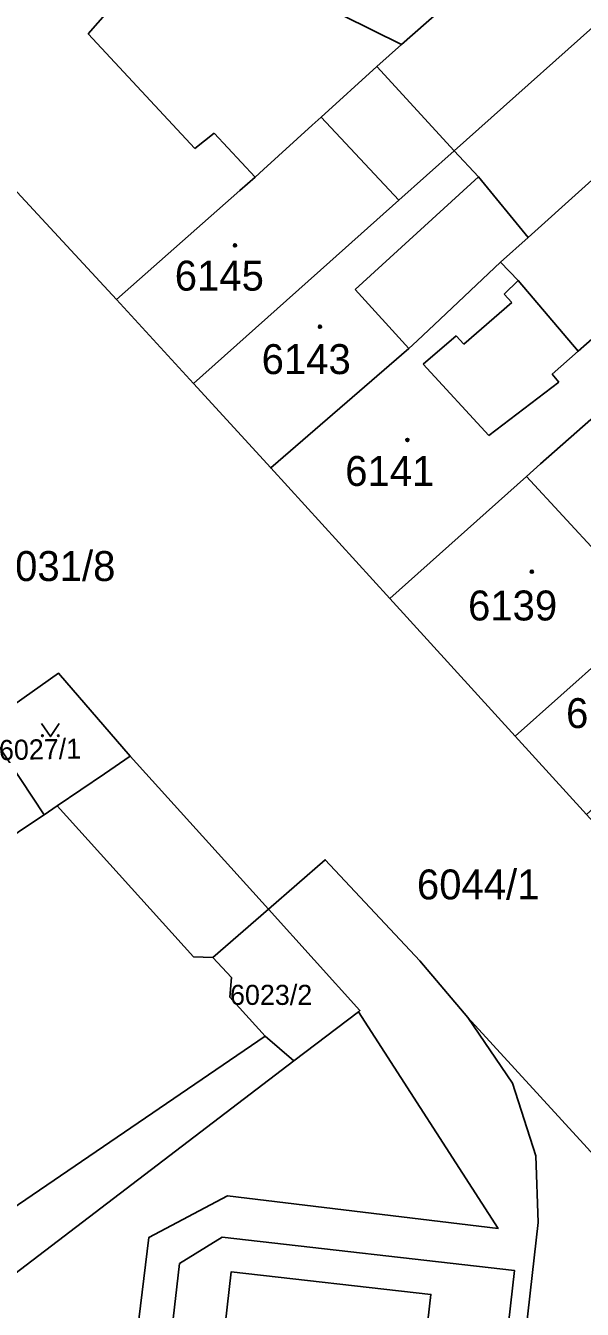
# Model space of a CAD drawing. Extents: x -596233 to -595156, y -1161235 to -1159375.
# Drawn here: x -595803.5 to -595771.9, y -1159904 to -1159831.1 of the extents above; entities that cross this region are included whole.
import ezdxf

# ---------------------------------------------------------------- set-up
doc = ezdxf.new("R2010")
doc.units = 0
for name, color, linetype in [('KN_CAR_KR', 7, 'Continuous'), ('KN_KULTURY', 7, 'Continuous'), ('KN_PARC_CIS_POZ', 7, 'Continuous'), ('KN_PARC_CIS_STAV', 7, 'Continuous'), ('KN_PARC_PLOCHA', 7, 'Continuous'), ('parcely_l', 7, 'Continuous')]:
    doc.layers.add(name, color=color, linetype=linetype)

msp = doc.modelspace()

# ---------------------------------------------------------------- linework, layer by layer
at = {"layer": 'KN_CAR_KR'}
for points in [[(-595798.86, -1159830.35), (-595799.95, -1159831.6)], [(-595799.95, -1159831.6), (-595793.9, -1159838.11)], [(-595786.73, -1159836.33), (-595782.32, -1159841.05)], [(-595793.9, -1159838.11), (-595792.8, -1159837.23)], [(-595790.48, -1159839.73), (-595792.8, -1159837.23)], [(-595777.81, -1159839.72), (-595784.8, -1159846.11)], [(-595781.75, -1159849.47), (-595784.8, -1159846.11)], [(-595775.56, -1159845.6), (-595776.35, -1159846.39)], [(-595775.92, -1159846.85), (-595778.63, -1159849.22)], [(-595776.35, -1159846.39), (-595775.92, -1159846.85)], [(-595779.08, -1159848.74), (-595780.94, -1159850.35)], [(-595778.63, -1159849.22), (-595779.08, -1159848.74)], [(-595772.15, -1159849.62), (-595773.63, -1159850.92)], [(-595780.94, -1159850.35), (-595777.22, -1159854.4)], [(-595773.24, -1159851.38), (-595773.63, -1159850.92)], [(-595777.22, -1159854.4), (-595773.24, -1159851.38)], [(-595775.08, -1159856.73), (-595768.89, -1159863.44)], [(-595801.7, -1159875.43), (-595793.97, -1159884.01)], [(-595792.88, -1159884.05), (-595793.97, -1159884.01)], [(-595809.52, -1159901.89), (-595789.91, -1159888.51)]]:
    msp.add_lwpolyline(points, dxfattribs=at)
at = {"layer": 'KN_KULTURY'}
msp.add_lwpolyline([(-595802.5918, -1159870.7516), (-595802.0918, -1159871.5016), (-595801.5918, -1159870.7516)], dxfattribs=at)
for centre, radius in [((-595791.62, -1159843.61), 0.09), ((-595791.62, -1159843.61), 0.0398), ((-595786.8, -1159848.23), 0.09), ((-595786.8, -1159848.23), 0.0398), ((-595781.84, -1159854.66), 0.09), ((-595781.84, -1159854.66), 0.0398), ((-595774.78, -1159862.14), 0.09), ((-595774.78, -1159862.14), 0.0398), ((-595802.542, -1159871.4514), 0.05), ((-595801.6426, -1159871.4514), 0.05)]:
    msp.add_circle(centre, radius, dxfattribs=at)
at = {"layer": 'KN_PARC_PLOCHA'}
for points in [[(-595761.09, -1159819.62), (-595759.25, -1159820.43), (-595779.19, -1159838.25), (-595783.57, -1159833.46), (-595782.18, -1159832.2), (-595776.9, -1159827.54), (-595772.22, -1159823.26), (-595767.36, -1159819.05), (-595765.68, -1159817.6)], [(-595790.48, -1159828.08), (-595782.18, -1159832.2), (-595783.57, -1159833.46), (-595786.73, -1159836.33), (-595787.24, -1159836.79), (-595790.01, -1159839.3), (-595790.48, -1159839.73), (-595791.34, -1159840.5), (-595798.34, -1159846.68), (-595811.29, -1159832.7), (-595811.85, -1159831.04), (-595806.62, -1159820.61), (-595797.92, -1159824.7), (-595797.01, -1159825.09), (-595794.83, -1159826.22)], [(-595753.77, -1159822.84), (-595752.92, -1159823.26), (-595774.99, -1159843.16), (-595777.81, -1159839.72), (-595779.19, -1159838.25), (-595759.25, -1159820.43)], [(-595776.9, -1159827.54), (-595782.18, -1159832.2), (-595790.48, -1159828.08), (-595789.38, -1159825.84), (-595787.43, -1159822.62)], [(-595752.47, -1159824.95), (-595751.45, -1159833.48), (-595751.21, -1159835.52), (-595768.55, -1159850.89), (-595770.73, -1159848.36), (-595772.15, -1159849.62), (-595775.56, -1159845.6), (-595776.55, -1159844.57), (-595774.99, -1159843.16), (-595752.92, -1159823.26)], [(-595779.19, -1159838.25), (-595782.32, -1159841.05), (-595786.24, -1159844.55), (-595793.97, -1159851.46), (-595798.34, -1159846.68), (-595791.34, -1159840.5), (-595790.48, -1159839.73), (-595790.01, -1159839.3), (-595787.24, -1159836.79), (-595786.73, -1159836.33), (-595783.57, -1159833.46)], [(-595774.99, -1159843.16), (-595776.55, -1159844.57), (-595779.98, -1159847.8), (-595781.29, -1159849.03), (-595781.75, -1159849.47), (-595789.59, -1159856.25), (-595793.97, -1159851.46), (-595786.24, -1159844.55), (-595782.32, -1159841.05), (-595779.19, -1159838.25), (-595777.81, -1159839.72)], [(-595768.55, -1159850.89), (-595769.96, -1159852.17), (-595771.43, -1159853.5), (-595774.28, -1159856.02), (-595775.08, -1159856.73), (-595782.83, -1159863.67), (-595789.59, -1159856.25), (-595781.75, -1159849.47), (-595781.29, -1159849.03), (-595779.98, -1159847.8), (-595776.55, -1159844.57), (-595775.56, -1159845.6), (-595772.15, -1159849.62), (-595770.73, -1159848.36)], [(-595748.58, -1159855.08), (-595757.76, -1159863.42), (-595759.1, -1159864.48), (-595760.39, -1159865.62), (-595764, -1159868.99), (-595771.68, -1159875.92), (-595775.72, -1159871.48), (-595767.95, -1159864.55), (-595767.91, -1159864.51), (-595763.23, -1159860.38), (-595763.05, -1159860.13), (-595749.51, -1159848.13)], [(-595763.23, -1159860.38), (-595767.91, -1159864.51), (-595767.95, -1159864.55), (-595775.72, -1159871.48), (-595782.83, -1159863.67), (-595775.08, -1159856.73), (-595774.28, -1159856.02), (-595771.43, -1159853.5), (-595769.96, -1159852.17), (-595764.19, -1159858.46), (-595763.88, -1159858.19), (-595763.11, -1159859.07), (-595763.76, -1159859.78)], [(-595797.56, -1159872.62), (-595799.03, -1159873.62), (-595801.7, -1159875.43), (-595802.45, -1159875.94), (-595805.82, -1159870.87), (-595805.67, -1159870.77), (-595801.63, -1159867.91)], [(-595802.45, -1159875.94), (-595803.78, -1159876.84), (-595805.08, -1159877.74), (-595808.5, -1159872.72), (-595805.82, -1159870.87)], [(-595784.62, -1159887.13), (-595788.28, -1159889.92), (-595789.91, -1159888.51), (-595791.91, -1159886.3), (-595791.81, -1159885.19), (-595792.88, -1159884.05), (-595789.72, -1159881.3), (-595784.53, -1159887.06)], [(-595843.42, -1159957.34), (-595834.49, -1159901.2), (-595834.28, -1159901.52), (-595824.1, -1159917.05), (-595818.47, -1159912.97), (-595816.52, -1159911.48), (-595788.28, -1159889.92), (-595784.62, -1159887.13), (-595776.69, -1159899.43), (-595792.04, -1159897.58), (-595796.5, -1159899.94), (-595799.19, -1159921.99)], [(-595760.98, -1159906.52), (-595762.53, -1159906.12), (-595764.84, -1159906.03), (-595767.56, -1159907.25), (-595769.24, -1159909.51), (-595769.76, -1159912.06), (-595765.02, -1159914.37), (-595765.56, -1159919.07), (-595759.74, -1159919.21), (-595755.69, -1159920.25), (-595751.23, -1159925.87), (-595756.59, -1159980.41), (-595776.79, -1159978.35), (-595776.73, -1159976.76), (-595783.12, -1159976.04), (-595774.41, -1159899.09), (-595774.56, -1159895.31), (-595775.88, -1159891.18), (-595778.41, -1159887.46)], [(-595795.63, -1159909.04), (-595796.01, -1159912.33), (-595797.68, -1159926.93), (-595798.05, -1159930.24), (-595799.75, -1159945.04), (-595800.14, -1159948.5), (-595801.81, -1159963.07), (-595802.18, -1159966.36), (-595803.04, -1159973.87), (-595800.11, -1159974.21), (-595788.73, -1159975.41), (-595784.14, -1159975.93), (-595775.76, -1159901.83), (-595792.34, -1159899.92), (-595794.76, -1159901.43)], [(-595788.73, -1159975.41), (-595780.5, -1159903.18), (-595791.83, -1159901.89), (-595792.65, -1159909.09), (-595793.84, -1159908.98), (-595793.86, -1159909.2), (-595795.63, -1159909.04), (-595794.76, -1159901.43), (-595792.34, -1159899.92), (-595775.76, -1159901.83), (-595784.14, -1159975.93)]]:
    msp.add_lwpolyline(points, close=True, dxfattribs=at)
for points in [[(-595811.29, -1159832.7), (-595798.34, -1159846.68), (-595793.97, -1159851.46), (-595789.59, -1159856.25), (-595782.83, -1159863.67), (-595775.72, -1159871.48), (-595771.68, -1159875.92), (-595767.62, -1159880.37), (-595763.56, -1159884.82), (-595759.57, -1159889.21), (-595755.19, -1159894.02), (-595750.71, -1159898.93), (-595740.64, -1159909.99)], [(-595760.98, -1159906.52), (-595778.41, -1159887.46), (-595781.13, -1159884.24), (-595786.5, -1159878.5), (-595789.72, -1159881.3), (-595797.56, -1159872.62), (-595801.63, -1159867.91), (-595805.67, -1159870.77)], [(-595803.78, -1159876.84), (-595802.45, -1159875.94), (-595801.7, -1159875.43), (-595799.03, -1159873.62), (-595797.56, -1159872.62), (-595789.72, -1159881.3), (-595792.88, -1159884.05), (-595791.81, -1159885.19), (-595791.91, -1159886.3), (-595789.91, -1159888.51), (-595788.28, -1159889.92), (-595816.52, -1159911.48)], [(-595799.19, -1159921.99), (-595796.5, -1159899.94), (-595792.04, -1159897.58), (-595776.69, -1159899.43), (-595784.62, -1159887.13), (-595784.53, -1159887.06), (-595789.72, -1159881.3), (-595786.5, -1159878.5), (-595781.13, -1159884.24), (-595778.41, -1159887.46), (-595775.88, -1159891.18), (-595774.56, -1159895.31), (-595774.41, -1159899.09), (-595783.12, -1159976.04)], [(-595792.65, -1159909.09), (-595791.83, -1159901.89), (-595780.5, -1159903.18), (-595788.73, -1159975.41)]]:
    msp.add_lwpolyline(points, dxfattribs=at)
at = {"layer": 'parcely_l'}
for points in [[(-595779.19, -1159838.25), (-595759.25, -1159820.43)], [(-595752.92, -1159823.26), (-595774.99, -1159843.16)], [(-595782.18, -1159832.2), (-595776.9, -1159827.54)], [(-595790.48, -1159828.08), (-595782.18, -1159832.2)], [(-595782.18, -1159832.2), (-595783.57, -1159833.46)], [(-595811.29, -1159832.7), (-595798.34, -1159846.68)], [(-595783.57, -1159833.46), (-595786.73, -1159836.33), (-595787.24, -1159836.79), (-595790.01, -1159839.3), (-595790.48, -1159839.73), (-595791.34, -1159840.5), (-595798.34, -1159846.68)], [(-595783.57, -1159833.46), (-595779.19, -1159838.25)], [(-595779.19, -1159838.25), (-595782.32, -1159841.05), (-595786.24, -1159844.55), (-595793.97, -1159851.46)], [(-595774.99, -1159843.16), (-595777.81, -1159839.72), (-595779.19, -1159838.25)], [(-595776.55, -1159844.57), (-595774.99, -1159843.16)], [(-595776.55, -1159844.57), (-595779.98, -1159847.8), (-595781.29, -1159849.03), (-595781.75, -1159849.47), (-595789.59, -1159856.25)], [(-595768.55, -1159850.89), (-595770.73, -1159848.36), (-595772.15, -1159849.62), (-595775.56, -1159845.6), (-595776.55, -1159844.57)], [(-595798.34, -1159846.68), (-595793.97, -1159851.46)], [(-595793.97, -1159851.46), (-595789.59, -1159856.25)], [(-595782.83, -1159863.67), (-595775.08, -1159856.73), (-595774.28, -1159856.02), (-595771.43, -1159853.5), (-595769.96, -1159852.17)], [(-595789.59, -1159856.25), (-595782.83, -1159863.67)], [(-595775.72, -1159871.48), (-595767.95, -1159864.55), (-595767.91, -1159864.51), (-595763.23, -1159860.38)], [(-595782.83, -1159863.67), (-595775.72, -1159871.48)], [(-595797.56, -1159872.62), (-595801.63, -1159867.91), (-595805.67, -1159870.77)], [(-595802.45, -1159875.94), (-595805.82, -1159870.87)], [(-595775.72, -1159871.48), (-595771.68, -1159875.92)], [(-595797.56, -1159872.62), (-595799.03, -1159873.62), (-595801.7, -1159875.43), (-595802.45, -1159875.94)], [(-595789.72, -1159881.3), (-595797.56, -1159872.62)], [(-595802.45, -1159875.94), (-595803.78, -1159876.84), (-595805.08, -1159877.74)], [(-595778.41, -1159887.46), (-595781.13, -1159884.24), (-595786.5, -1159878.5), (-595789.72, -1159881.3)], [(-595789.72, -1159881.3), (-595792.88, -1159884.05), (-595791.81, -1159885.19), (-595791.91, -1159886.3), (-595789.91, -1159888.51), (-595788.28, -1159889.92)], [(-595789.72, -1159881.3), (-595784.53, -1159887.06), (-595784.62, -1159887.13)], [(-595784.62, -1159887.13), (-595776.69, -1159899.43), (-595792.04, -1159897.58), (-595796.5, -1159899.94), (-595799.19, -1159921.99), (-595843.42, -1159957.34)], [(-595788.28, -1159889.92), (-595784.62, -1159887.13)], [(-595778.41, -1159887.46), (-595775.88, -1159891.18), (-595774.56, -1159895.31), (-595774.41, -1159899.09), (-595783.12, -1159976.04), (-595776.73, -1159976.76), (-595776.79, -1159978.35), (-595756.59, -1159980.41)], [(-595760.98, -1159906.52), (-595778.41, -1159887.46)], [(-595834.28, -1159901.52), (-595824.1, -1159917.05), (-595818.47, -1159912.97), (-595816.52, -1159911.48), (-595788.28, -1159889.92)], [(-595795.63, -1159909.04), (-595794.76, -1159901.43), (-595792.34, -1159899.92), (-595775.76, -1159901.83), (-595784.14, -1159975.93), (-595788.73, -1159975.41)], [(-595795.63, -1159909.04), (-595793.86, -1159909.2), (-595793.84, -1159908.98), (-595792.65, -1159909.09), (-595791.83, -1159901.89), (-595780.5, -1159903.18), (-595788.73, -1159975.41)]]:
    msp.add_lwpolyline(points, dxfattribs=at)

# ---------------------------------------------------------------- texts
at = {"layer": 'KN_PARC_CIS_POZ'}
for s, height, p in [('6031/8', 1.7, (-595805.3566, -1159862.67)), ('6044/1', 1.7, (-595781.2966, -1159880.75)), ('6023/2', 1.14, (-595791.9, -1159886.74))]:
    msp.add_text(s, height=height, dxfattribs=at).set_placement(p)
msp.add_text('6027/1', height=1.14, rotation=1.142614, dxfattribs=at).set_placement((-595804.9993, -1159872.8444))
at = {"layer": 'KN_PARC_CIS_STAV'}
for s, p in [('6145', (-595795.0366, -1159846.18)), ('6143', (-595790.1066, -1159850.92)), ('6141', (-595785.3666, -1159857.27)), ('6139', (-595778.3966, -1159864.91)), ('6138', (-595772.8366, -1159871.02))]:
    msp.add_text(s, height=1.7, dxfattribs=at).set_placement(p)

doc.saveas('drawing.dxf')
